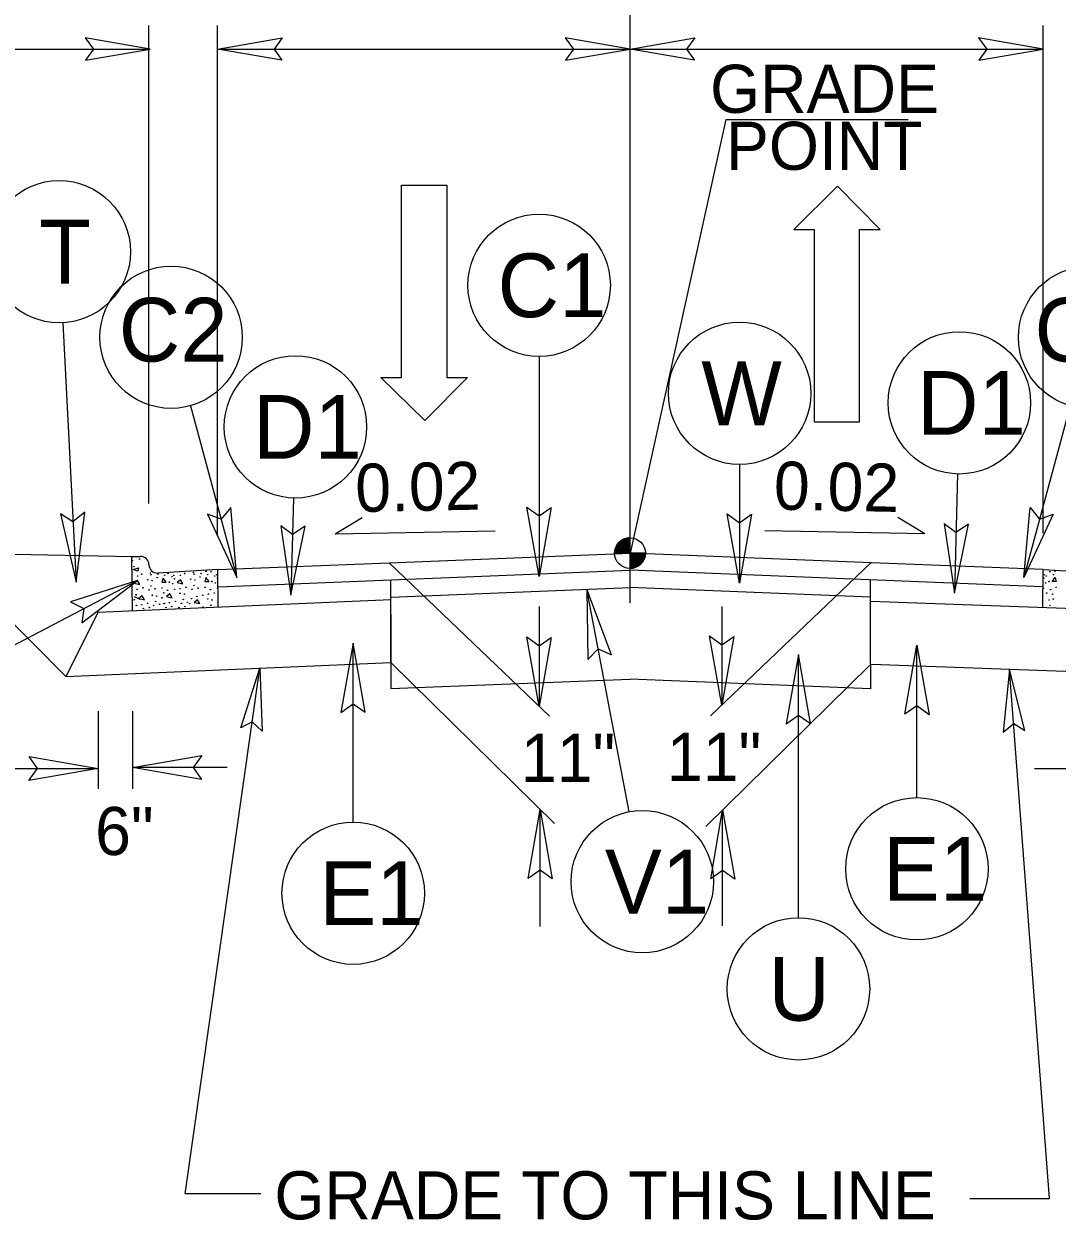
# Model space of a CAD drawing. Extents: x 1640342 to 1730599, y 538663 to 843747.
# Drawn here: x 1730008.4 to 1730038.45, y 539311.93 to 539346.75 of the extents above; entities that cross this region are included whole.
import ezdxf

# ---------------------------------------------------------------- set-up
doc = ezdxf.new("R2010")
doc.units = 0
for name, color, linetype in [('Default', 7, 'Continuous'), ('Prop Terminator CELL', 7, 'Continuous'), ('Typical Curb CELL', 7, 'Continuous'), ('Typical Grade Point Symbol CELL', 7, 'Continuous'), ('Typical ID Circle CELL', 7, 'Continuous'), ('Typical Pavement Slope CELL', 7, 'Continuous'), ('Typical Pavement Slope Information CELL', 7, 'Continuous'), ('Typical Shoulder Slope CELL', 7, 'Continuous'), ('Typical Terminator CELL', 7, 'Continuous'), ('Typical Text Centerline CELL', 7, 'Continuous'), ('Typical Text General CELL', 7, 'Continuous'), ('Typical Text Grade Point CELL', 7, 'Continuous'), ('Typical Text ID Circle CELL', 7, 'Continuous')]:
    doc.layers.add(name, color=color, linetype=linetype)

msp = doc.modelspace()

# ---------------------------------------------------------------- linework, layer by layer
at = {"layer": 'Default'}
for p, q in [((1730012.034, 539332.795), (1730012.034, 539346.707)), ((1730014.03, 539331.851), (1730014.03, 539346.707)), ((1730038.052, 539331.929), (1730038.052, 539346.707)), ((1730002.066, 539346.015), (1730012.067, 539346.015)), ((1730014.03, 539346.015), (1730026.03, 539346.015)), ((1730026.03, 539346.016), (1730038.052, 539346.016)), ((1730019.383, 539336.464), (1730019.383, 539342.06)), ((1730019.383, 539342.06), (1730020.702, 539342.06)), ((1730020.702, 539342.06), (1730020.702, 539336.464)), ((1730032.07, 539342.025), (1730030.791, 539340.766)), ((1730033.309, 539340.766), (1730032.07, 539342.025)), ((1730030.791, 539340.766), (1730031.391, 539340.766)), ((1730031.391, 539340.766), (1730031.391, 539335.17)), ((1730032.71, 539335.17), (1730032.71, 539340.766)), ((1730032.71, 539340.766), (1730033.309, 539340.766)), ((1730020.062, 539335.205), (1730018.783, 539336.464)), ((1730018.783, 539336.464), (1730019.383, 539336.464)), ((1730021.302, 539336.464), (1730020.062, 539335.205)), ((1730020.702, 539336.464), (1730021.302, 539336.464)), ((1730031.391, 539335.17), (1730032.71, 539335.17)), ((1730019.034, 539331.058), (1730023.689, 539326.601)), ((1730033.031, 539331.064), (1730028.376, 539326.608)), ((1730023.39, 539329.791), (1730023.39, 539326.888)), ((1730028.7, 539329.791), (1730028.7, 539326.918)), ((1730019.069, 539328.167), (1730023.831, 539323.474)), ((1730032.993, 539328.079), (1730028.231, 539323.386)), ((1730010.558, 539326.746), (1730010.558, 539324.486)), ((1730011.558, 539326.746), (1730011.558, 539324.486)), ((1730007.828, 539325.082), (1730010.558, 539325.082)), ((1730014.308, 539325.105), (1730011.558, 539325.105)), ((1730037.8, 539325.082), (1730040.531, 539325.082)), ((1730023.413, 539320.483), (1730023.413, 539323.886)), ((1730028.724, 539320.502), (1730028.724, 539323.872))]:
    msp.add_line(p, q, dxfattribs=at)
for points in [[(1730010.193, 539345.692), (1730012.067, 539346.015), (1730010.182, 539346.348), (1730010.422, 539346.015)], [(1730015.904, 539345.692), (1730014.03, 539346.015), (1730015.915, 539346.348), (1730015.675, 539346.015)], [(1730024.156, 539345.692), (1730026.03, 539346.015), (1730024.145, 539346.348), (1730024.385, 539346.015)], [(1730027.904, 539345.693), (1730026.03, 539346.016), (1730027.914, 539346.349), (1730027.675, 539346.016)], [(1730036.178, 539345.693), (1730038.052, 539346.016), (1730036.167, 539346.349), (1730036.407, 539346.016)]]:
    msp.add_lwpolyline(points, close=True, dxfattribs=at)
at = {"layer": 'Prop Terminator CELL'}
for points in [[(1730014.706, 539326.265), (1730015.266, 539328.004), (1730015.328, 539326.167), (1730015.043, 539326.439)], [(1730037.516, 539326.189), (1730037.072, 539327.961), (1730036.889, 539326.132), (1730037.191, 539326.386)]]:
    msp.add_lwpolyline(points, close=True, dxfattribs=at)
at = {"layer": 'Typical Curb CELL'}
for p, q in [((1730011.534, 539331.246), (1730011.794, 539331.25)), ((1730011.558, 539329.675), (1730011.534, 539331.246)), ((1730012.037, 539331.003), (1730012.037, 539331.014)), ((1730011.576, 539330.868), (1730011.729, 539330.916)), ((1730011.714, 539330.825), (1730011.576, 539330.868)), ((1730011.729, 539330.916), (1730011.714, 539330.825)), ((1730014.038, 539330.868), (1730012.29, 539330.768)), ((1730012.447, 539330.62), (1730012.414, 539330.506)), ((1730012.534, 539330.501), (1730012.447, 539330.62)), ((1730013.695, 539330.639), (1730013.662, 539330.525)), ((1730013.783, 539330.52), (1730013.695, 539330.639)), ((1730014.054, 539329.783), (1730014.038, 539330.868)), ((1730038.035, 539329.757), (1730038.052, 539330.867)), ((1730038.052, 539330.867), (1730039.799, 539330.767)), ((1730038.307, 539330.519), (1730038.395, 539330.638)), ((1730038.395, 539330.638), (1730038.427, 539330.524)), ((1730011.707, 539330.552), (1730011.605, 539330.475)), ((1730011.605, 539330.475), (1730011.771, 539330.438)), ((1730011.771, 539330.438), (1730011.707, 539330.552)), ((1730012.414, 539330.506), (1730012.534, 539330.501)), ((1730012.954, 539330.571), (1730012.853, 539330.495)), ((1730012.853, 539330.495), (1730013.019, 539330.458)), ((1730013.019, 539330.458), (1730012.954, 539330.571)), ((1730013.662, 539330.525), (1730013.783, 539330.52)), ((1730038.427, 539330.524), (1730038.307, 539330.519)), ((1730011.605, 539330.083), (1730011.771, 539330.009)), ((1730011.84, 539330.103), (1730011.738, 539330.026)), ((1730011.738, 539330.026), (1730011.904, 539329.989)), ((1730011.904, 539329.989), (1730011.84, 539330.103)), ((1730012.645, 539330.159), (1730012.543, 539330.082)), ((1730012.543, 539330.082), (1730012.71, 539330.045)), ((1730012.71, 539330.045), (1730012.645, 539330.159)), ((1730013.451, 539329.99), (1730013.349, 539329.914)), ((1730013.349, 539329.914), (1730013.515, 539329.877)), ((1730013.515, 539329.877), (1730013.451, 539329.99))]:
    msp.add_line(p, q, dxfattribs=at)
for centre in [(1730011.549, 539331.136), (1730011.603, 539330.954), (1730011.765, 539331.173), (1730011.704, 539330.683), (1730011.823, 539330.735), (1730012.079, 539330.768), (1730012.097, 539330.717), (1730012.275, 539330.635), (1730012.302, 539330.737), (1730012.497, 539330.701), (1730012.593, 539330.756), (1730012.703, 539330.664), (1730012.758, 539330.699), (1730012.777, 539330.602), (1730012.952, 539330.702), (1730013.071, 539330.754), (1730013.327, 539330.787), (1730013.345, 539330.737), (1730013.523, 539330.654), (1730013.55, 539330.756), (1730013.698, 539330.821), (1730013.745, 539330.72), (1730013.84, 539330.806), (1730013.951, 539330.683), (1730014.006, 539330.718), (1730014.025, 539330.622), (1730038.065, 539330.62), (1730038.083, 539330.717), (1730038.139, 539330.682), (1730038.249, 539330.805), (1730038.344, 539330.719), (1730038.392, 539330.82), (1730011.693, 539330.295), (1730011.863, 539330.337), (1730012.002, 539330.573), (1730012.041, 539330.277), (1730012.097, 539330.392), (1730012.128, 539330.547), (1730012.212, 539330.308), (1730012.417, 539330.334), (1730012.578, 539330.268), (1730012.625, 539330.503), (1730012.722, 539330.459), (1730012.787, 539330.294), (1730012.941, 539330.314), (1730013.111, 539330.356), (1730013.25, 539330.592), (1730013.289, 539330.296), (1730013.345, 539330.411), (1730013.376, 539330.566), (1730013.46, 539330.328), (1730013.665, 539330.354), (1730013.826, 539330.288), (1730013.873, 539330.522), (1730013.97, 539330.478), (1730014.035, 539330.314), (1730038.054, 539330.312), (1730038.119, 539330.477), (1730038.216, 539330.521), (1730038.264, 539330.286), (1730038.424, 539330.352), (1730011.607, 539329.99), (1730011.662, 539330.134), (1730012.136, 539330.124), (1730012.23, 539329.943), (1730012.262, 539330.098), (1730012.413, 539330.047), (1730012.468, 539330.19), (1730012.632, 539329.902), (1730012.802, 539329.944), (1730012.941, 539330.18), (1730013.035, 539329.999), (1730013.067, 539330.154), (1730013.151, 539329.915), (1730013.273, 539330.022), (1730013.428, 539330.09), (1730013.598, 539330.121), (1730013.747, 539330.012), (1730013.765, 539330.155), (1730013.873, 539329.985), (1730013.936, 539330.187), (1730038.154, 539330.185), (1730038.217, 539329.984), (1730038.324, 539330.154), (1730038.342, 539330.01), (1730011.673, 539329.826), (1730011.826, 539329.846), (1730011.873, 539329.734), (1730011.997, 539329.888), (1730012.043, 539329.765), (1730012.174, 539329.828), (1730012.345, 539329.859), (1730012.478, 539329.882), (1730012.528, 539329.762), (1730012.699, 539329.793), (1730012.912, 539329.762), (1730012.98, 539329.884), (1730013.083, 539329.793), (1730013.219, 539329.878), (1730013.608, 539329.776), (1730013.841, 539329.831), (1730038.248, 539329.829)]:
    msp.add_circle(centre, 0.00801, dxfattribs=at)
for centre, start, end in [((1730011.798, 539331.01), 0.8814, 90.8814), ((1730012.276, 539331.007), 180.8814, 273.2659)]:
    msp.add_arc(centre, 0.239, start, end, dxfattribs=at)
at = {"layer": 'Typical Grade Point Symbol CELL'}
for p, q in [((1730026.03, 539331.347), (1730026.03, 539331.795)), ((1730025.583, 539331.347), (1730026.03, 539331.347)), ((1730026.031, 539330.9), (1730026.03, 539331.347)), ((1730026.477, 539331.347), (1730026.03, 539331.347)), ((1730026.03, 539331.347), (1730026.031, 539330.9))]:
    msp.add_line(p, q, dxfattribs=at)
for points in [[(1730025.704, 539331.654), (1730025.704, 539331.347)], [(1730025.713, 539331.663), (1730025.713, 539331.347)], [(1730025.722, 539331.671), (1730025.722, 539331.347)], [(1730025.731, 539331.679), (1730025.731, 539331.347)], [(1730025.74, 539331.687), (1730025.74, 539331.347)], [(1730025.749, 539331.695), (1730025.749, 539331.347)], [(1730025.758, 539331.702), (1730025.758, 539331.347)], [(1730025.767, 539331.708), (1730025.767, 539331.347)], [(1730025.776, 539331.715), (1730025.776, 539331.347)], [(1730025.784, 539331.721), (1730025.784, 539331.347)], [(1730025.793, 539331.727), (1730025.793, 539331.347)], [(1730025.802, 539331.732), (1730025.802, 539331.347)], [(1730025.811, 539331.737), (1730025.811, 539331.347)], [(1730025.82, 539331.742), (1730025.82, 539331.347)], [(1730025.829, 539331.747), (1730025.829, 539331.347)], [(1730025.838, 539331.751), (1730025.838, 539331.347)], [(1730025.847, 539331.755), (1730025.847, 539331.347)], [(1730025.856, 539331.759), (1730025.856, 539331.347)], [(1730025.865, 539331.763), (1730025.865, 539331.347)], [(1730025.874, 539331.767), (1730025.874, 539331.347)], [(1730025.883, 539331.77), (1730025.883, 539331.347)], [(1730025.892, 539331.773), (1730025.892, 539331.347)], [(1730025.901, 539331.776), (1730025.901, 539331.347)], [(1730025.91, 539331.778), (1730025.91, 539331.347)], [(1730025.919, 539331.781), (1730025.919, 539331.347)], [(1730025.928, 539331.783), (1730025.928, 539331.347)], [(1730025.937, 539331.785), (1730025.937, 539331.347)], [(1730025.945, 539331.787), (1730025.945, 539331.347)], [(1730025.954, 539331.789), (1730025.954, 539331.347)], [(1730025.963, 539331.79), (1730025.963, 539331.347)], [(1730025.972, 539331.791), (1730025.972, 539331.347)], [(1730025.981, 539331.792), (1730025.981, 539331.347)], [(1730025.99, 539331.793), (1730025.99, 539331.347)], [(1730025.999, 539331.794), (1730025.999, 539331.347)], [(1730026.008, 539331.794), (1730026.008, 539331.347)], [(1730026.017, 539331.795), (1730026.017, 539331.347)], [(1730026.026, 539331.795), (1730026.026, 539331.795), (1730026.026, 539331.347)], [(1730025.588, 539331.411), (1730025.588, 539331.347)], [(1730025.597, 539331.457), (1730025.597, 539331.347)], [(1730025.606, 539331.488), (1730025.606, 539331.347)], [(1730025.615, 539331.512), (1730025.615, 539331.347)], [(1730025.623, 539331.533), (1730025.623, 539331.347)], [(1730025.632, 539331.552), (1730025.632, 539331.347)], [(1730025.641, 539331.568), (1730025.641, 539331.347)], [(1730025.65, 539331.583), (1730025.65, 539331.347)], [(1730025.659, 539331.597), (1730025.659, 539331.347)], [(1730025.668, 539331.61), (1730025.668, 539331.347)], [(1730025.677, 539331.622), (1730025.677, 539331.347)], [(1730025.686, 539331.633), (1730025.686, 539331.347)], [(1730025.695, 539331.644), (1730025.695, 539331.347)], [(1730026.037, 539331.347), (1730026.037, 539330.9), (1730026.037, 539330.9)], [(1730026.046, 539331.347), (1730026.046, 539330.9)], [(1730026.055, 539331.347), (1730026.055, 539330.901)], [(1730026.064, 539331.347), (1730026.064, 539330.901)], [(1730026.073, 539331.347), (1730026.073, 539330.902)], [(1730026.082, 539331.347), (1730026.082, 539330.903)], [(1730026.091, 539331.347), (1730026.091, 539330.904)], [(1730026.1, 539331.347), (1730026.1, 539330.906)], [(1730026.109, 539331.347), (1730026.109, 539330.907)], [(1730026.117, 539331.347), (1730026.117, 539330.909)], [(1730026.126, 539331.347), (1730026.126, 539330.911)], [(1730026.135, 539331.347), (1730026.135, 539330.913)], [(1730026.144, 539331.347), (1730026.144, 539330.915)], [(1730026.153, 539331.347), (1730026.153, 539330.918)], [(1730026.162, 539331.347), (1730026.162, 539330.92)], [(1730026.171, 539331.347), (1730026.171, 539330.923)], [(1730026.18, 539331.347), (1730026.18, 539330.926)], [(1730026.189, 539331.347), (1730026.189, 539330.929)], [(1730026.198, 539331.347), (1730026.198, 539330.933)], [(1730026.207, 539331.347), (1730026.207, 539330.937)], [(1730026.216, 539331.347), (1730026.216, 539330.941)], [(1730026.225, 539331.347), (1730026.225, 539330.945)], [(1730026.234, 539331.347), (1730026.234, 539330.949)], [(1730026.243, 539331.347), (1730026.243, 539330.954)], [(1730026.252, 539331.347), (1730026.252, 539330.959)], [(1730026.261, 539331.347), (1730026.261, 539330.964)], [(1730026.27, 539331.347), (1730026.27, 539330.97)], [(1730026.278, 539331.347), (1730026.278, 539330.976)], [(1730026.287, 539331.347), (1730026.287, 539330.982)], [(1730026.296, 539331.347), (1730026.296, 539330.988)], [(1730026.305, 539331.347), (1730026.305, 539330.995)], [(1730026.314, 539331.347), (1730026.314, 539331.002)], [(1730026.323, 539331.347), (1730026.323, 539331.01)], [(1730026.332, 539331.347), (1730026.332, 539331.018)], [(1730026.341, 539331.347), (1730026.341, 539331.025)], [(1730026.35, 539331.347), (1730026.35, 539331.034)], [(1730026.359, 539331.347), (1730026.359, 539331.044)], [(1730026.368, 539331.347), (1730026.368, 539331.054)], [(1730026.377, 539331.347), (1730026.377, 539331.065)], [(1730026.386, 539331.347), (1730026.386, 539331.076)], [(1730026.395, 539331.347), (1730026.395, 539331.088)], [(1730026.404, 539331.347), (1730026.404, 539331.101)], [(1730026.413, 539331.347), (1730026.413, 539331.115)], [(1730026.422, 539331.347), (1730026.422, 539331.131)], [(1730026.431, 539331.347), (1730026.431, 539331.148)], [(1730026.439, 539331.347), (1730026.439, 539331.167)], [(1730026.448, 539331.347), (1730026.448, 539331.187)], [(1730026.457, 539331.347), (1730026.457, 539331.214)], [(1730026.466, 539331.347), (1730026.466, 539331.246)], [(1730026.475, 539331.347), (1730026.475, 539331.299)]]:
    msp.add_lwpolyline(points, dxfattribs=at)
msp.add_circle((1730026.03, 539331.348), 0.447, dxfattribs=at)
for start, end in [(90.0093, 180.0093), (270.0093, 0.0093)]:
    msp.add_arc((1730026.03, 539331.348), 0.447, start, end, dxfattribs=at)
at = {"layer": 'Typical ID Circle CELL'}
for p, q in [((1730009.531, 539338.054), (1730009.914, 539330.502)), ((1730023.388, 539337.072), (1730023.387, 539330.67)), ((1730013.245, 539335.638), (1730014.597, 539330.634)), ((1730038.837, 539335.638), (1730037.485, 539330.634)), ((1730029.218, 539333.928), (1730029.218, 539330.47)), ((1730035.555, 539333.651), (1730035.466, 539330.185)), ((1730016.241, 539332.952), (1730016.168, 539330.123)), ((1730007.232, 539328.209), (1730011.707, 539330.552)), ((1730026.002, 539323.82), (1730024.774, 539330.297)), ((1730017.978, 539323.519), (1730017.978, 539328.727)), ((1730034.374, 539324.23), (1730034.374, 539328.664)), ((1730030.931, 539320.736), (1730030.932, 539328.394))]:
    msp.add_line(p, q, dxfattribs=at)
for centre in [(1730009.427, 539340.122), (1730023.387, 539339.143), (1730012.681, 539337.63), (1730039.401, 539337.63), (1730029.218, 539335.999), (1730035.611, 539335.721), (1730016.297, 539335.022), (1730034.375, 539322.159), (1730026.388, 539321.785), (1730017.977, 539321.448), (1730030.931, 539318.665)]:
    msp.add_circle(centre, 2.071, dxfattribs=at)
at = {"layer": 'Typical Pavement Slope CELL'}
for p, q in [((1730019.038, 539331.068), (1730026.03, 539331.347)), ((1730033.052, 539331.067), (1730026.03, 539331.347)), ((1730014.038, 539330.868), (1730019.038, 539331.068)), ((1730038.052, 539330.867), (1730033.052, 539331.067)), ((1730014.058, 539330.368), (1730026.03, 539330.847)), ((1730038.032, 539330.367), (1730026.03, 539330.847)), ((1730006.899, 539330.483), (1730009.622, 539327.76)), ((1730019.068, 539328.168), (1730019.068, 539330.569)), ((1730019.068, 539330.069), (1730026.04, 539330.348)), ((1730033.022, 539330.068), (1730026.02, 539330.348)), ((1730033.022, 539328.108), (1730033.022, 539330.567)), ((1730010.558, 539329.632), (1730019.068, 539329.999)), ((1730041.531, 539329.631), (1730033.022, 539329.939)), ((1730010.558, 539329.632), (1730009.622, 539327.76)), ((1730009.622, 539327.76), (1730019.068, 539328.168)), ((1730043.431, 539327.731), (1730033.052, 539328.107)), ((1730019.068, 539327.403), (1730026.03, 539327.681)), ((1730033.022, 539327.402), (1730026.03, 539327.681))]:
    msp.add_line(p, q, dxfattribs=at)
for points in [[(1730019.068, 539329.568), (1730019.068, 539327.403)], [(1730033.022, 539328.108), (1730033.022, 539327.402)]]:
    msp.add_lwpolyline(points, dxfattribs=at)
at = {"layer": 'Typical Pavement Slope Information CELL'}
for p, q in [((1730017.452, 539331.908), (1730018.234, 539332.381)), ((1730034.607, 539331.908), (1730033.825, 539332.381)), ((1730017.452, 539331.908), (1730022.111, 539332.001)), ((1730034.607, 539331.908), (1730029.948, 539332.001))]:
    msp.add_line(p, q, dxfattribs=at)
at = {"layer": 'Typical Shoulder Slope CELL'}
msp.add_line((1730002.066, 539331.435), (1730011.534, 539331.246), dxfattribs=at)
at = {"layer": 'Typical Terminator CELL'}
for p, q in [((1730013.087, 539312.699), (1730015.266, 539328.004)), ((1730038.232, 539312.566), (1730037.072, 539327.961)), ((1730015.29, 539312.699), (1730013.087, 539312.699)), ((1730035.913, 539312.566), (1730038.232, 539312.566))]:
    msp.add_line(p, q, dxfattribs=at)
for points in [[(1730009.467, 539332.489), (1730009.914, 539330.502), (1730010.168, 539332.536), (1730009.825, 539332.262)], [(1730013.739, 539332.482), (1730014.597, 539330.634), (1730014.415, 539332.677), (1730014.137, 539332.336)], [(1730023.733, 539332.678), (1730023.387, 539330.67), (1730023.03, 539332.689), (1730023.387, 539332.432)], [(1730029.564, 539332.477), (1730029.218, 539330.47), (1730028.861, 539332.489), (1730029.218, 539332.232)], [(1730038.342, 539332.482), (1730037.485, 539330.634), (1730037.667, 539332.677), (1730037.945, 539332.336)], [(1730015.874, 539332.139), (1730016.168, 539330.123), (1730016.577, 539332.132), (1730016.213, 539331.885)], [(1730035.172, 539332.201), (1730035.466, 539330.185), (1730035.875, 539332.194), (1730035.511, 539331.947)], [(1730010.088, 539329.314), (1730011.707, 539330.552), (1730009.753, 539329.932), (1730010.145, 539329.734)], [(1730025.489, 539328.389), (1730024.774, 539330.297), (1730024.801, 539328.247), (1730025.104, 539328.566)], [(1730023.735, 539328.896), (1730023.39, 539326.888), (1730023.033, 539328.907), (1730023.39, 539328.65)], [(1730029.046, 539328.925), (1730028.7, 539326.918), (1730028.343, 539328.937), (1730028.7, 539328.68)], [(1730018.324, 539326.719), (1730017.978, 539328.727), (1730017.621, 539326.708), (1730017.978, 539326.965)], [(1730034.028, 539326.657), (1730034.374, 539328.664), (1730034.731, 539326.645), (1730034.374, 539326.902)], [(1730031.278, 539326.387), (1730030.932, 539328.394), (1730030.575, 539326.375), (1730030.932, 539326.632)], [(1730008.551, 539325.427), (1730010.558, 539325.082), (1730008.539, 539324.725), (1730008.796, 539325.082)], [(1730013.566, 539324.76), (1730011.558, 539325.105), (1730013.577, 539325.462), (1730013.321, 539325.105)], [(1730023.068, 539321.878), (1730023.413, 539323.886), (1730023.77, 539321.867), (1730023.413, 539322.124)], [(1730028.378, 539321.864), (1730028.724, 539323.872), (1730029.081, 539321.853), (1730028.724, 539322.109)]]:
    msp.add_lwpolyline(points, close=True, dxfattribs=at)
at = {"layer": 'Typical Text Centerline CELL'}
msp.add_line((1730026.03, 539329.901), (1730026.03, 539349.901), dxfattribs=at)
at = {"layer": 'Typical Text Grade Point CELL'}
for q in [(1730026.03, 539331.347), (1730034.119, 539343.97)]:
    msp.add_line((1730028.816, 539343.97), q, dxfattribs=at)

# ---------------------------------------------------------------- texts
at = {"layer": 'Default'}
for s, p in [('11"', (1730022.856, 539324.69)), ('11"', (1730027.103, 539324.717)), ('6"', (1730010.47, 539322.56))]:
    msp.add_text(s, height=1.4, dxfattribs=at).set_placement(p)
at = {"layer": 'Typical Pavement Slope Information CELL'}
for rotation, p in [(1.1457, (1730018.05, 539332.542)), (358.8543, (1730030.204, 539332.618))]:
    msp.add_text('0.02', height=1.4, rotation=rotation, dxfattribs=at).set_placement(p)
at = {"layer": 'Typical Text General CELL'}
msp.add_text('GRADE TO THIS LINE', height=1.4, rotation=360, dxfattribs=at).set_placement((1730015.685, 539311.955))
at = {"layer": 'Typical Text Grade Point CELL'}
for s, p in [('GRADE', (1730028.359, 539344.163)), ('POINT', (1730028.821, 539342.504))]:
    msp.add_text(s, height=1.4, rotation=359.9998, dxfattribs=at).set_placement(p)
at = {"layer": 'Typical Text ID Circle CELL'}
for s, height, p in [('T', 1.854, (1730008.839, 539339.195)), ('C1', 1.8535, (1730022.176, 539338.216)), ('C2', 1.8535, (1730011.157, 539336.924)), ('C2', 1.8535, (1730037.796, 539336.924)), ('W', 1.854, (1730028.105, 539335.072)), ('D1', 1.8535, (1730034.377, 539334.794)), ('D1', 1.8535, (1730015.062, 539334.096)), ('E1', 1.8535, (1730033.388, 539321.232)), ('V1', 1.8535, (1730025.3, 539320.858)), ('E1', 1.8535, (1730016.994, 539320.522)), ('U', 1.854, (1730030.057, 539317.739))]:
    msp.add_text(s, height=height, dxfattribs=at).set_placement(p)

doc.saveas('drawing.dxf')
